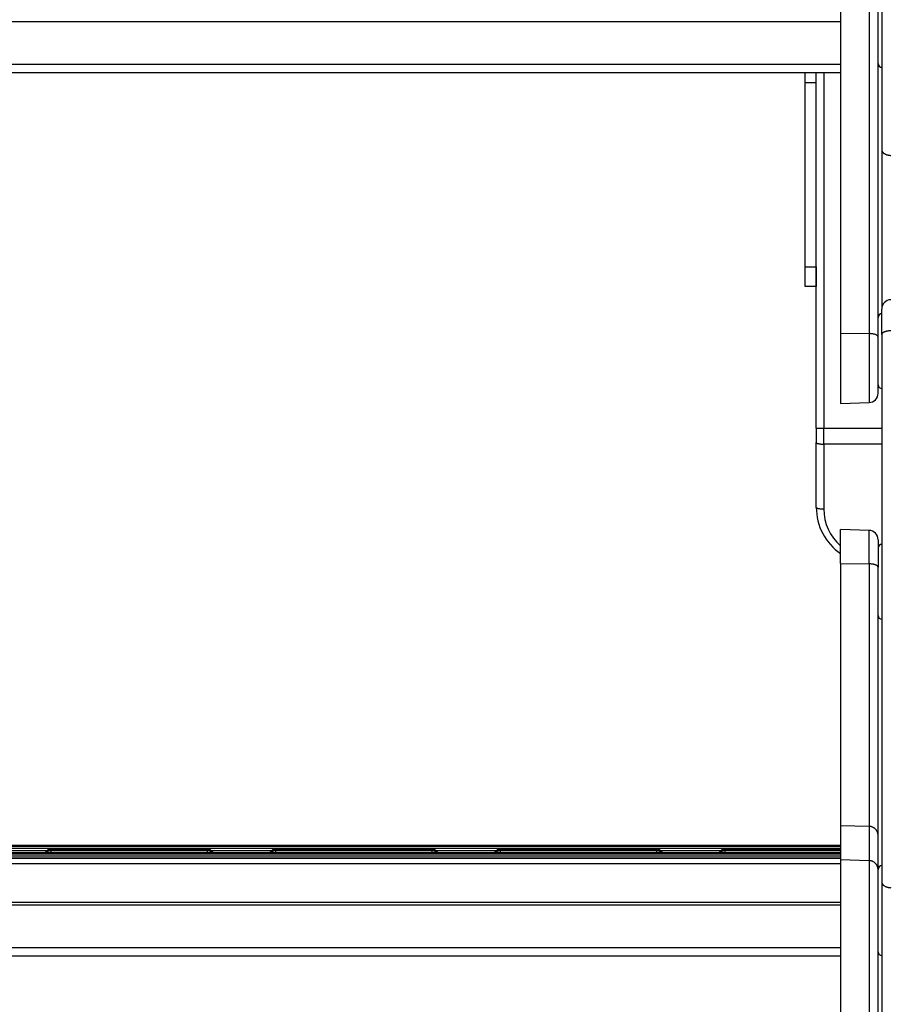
# Model space of a CAD drawing. Header units: inches. Extents: x 0 to 77643, y -44170 to 0.
# Tile 349 of 546: x 76141 to 76164, y -39584 to -39558. Entities that reach past the tile are written whole.
import ezdxf

# ---------------------------------------------------------------- set-up
doc = ezdxf.new("R2010")
doc.units = ezdxf.units.IN
doc.header["$MEASUREMENT"] = 0
doc.layers.get('0').update_dxf_attribs({"lineweight": 0})
doc.layers.add('FAKRO LOFT LADDERS', color=7, linetype='Continuous')

# ---------------------------------------------------------------- blocks, each defined once
blk = doc.blocks.new('A$C6AF374F8')
at = {"layer": 'FAKRO LOFT LADDERS', "color": 7, "linetype": 'Continuous'}
for p, q in [((560, 2168.27), (560, 2071.64)), ((567.59, 2168.01), (567.59, 2071.55)), ((570, 2070.7), (570, 2165.55)), ((571, 2162.26), (571, 2120.62)), ((560, 2154.78), (180, 2154.78)), ((560, 2143.38), (180, 2143.38)), ((180, 2141.26), (560, 2141.26)), ((550.5, 2139.17), (550.5, 2141.26)), ((550.5, 2138.49), (550.5, 2141.26)), ((553.5, 2138.49), (553.5, 2141.26)), ((555.5, 2141.26), (555.5, 2046.35)), ((553.5, 2138.49), (550.5, 2138.49)), ((550.5, 2089.37), (550.5, 2138.49)), ((553.5, 2089.37), (553.5, 2138.49)), ((571, 2120.62), (571, 2078.11)), ((550.5, 2084.17), (550.5, 2089.37)), ((550.5, 2089.37), (553.5, 2089.37)), ((553.5, 2089.37), (553.5, 2084.17)), ((553.5, 2046.35), (553.5, 2089.37)), ((553.5, 2084.17), (550.5, 2084.17)), ((571, 2071.32), (571, 2078.11)), ((560, 2071.64), (560, 2052.87)), ((560, 2071.64), (567.59, 2071.55)), ((567.59, 2071.55), (567.59, 2053.14)), ((571, 2071.32), (571, 1925.14)), ((570, 2055.64), (570, 2070.7)), ((560, 2052.87), (567.59, 2053.14)), ((553.5, 2046.35), (553.5, 2042.47)), ((553.5, 2046.35), (555.5, 2046.35)), ((555.5, 2046.35), (571, 2046.35)), ((555.5, 2042.04), (555.5, 2046.35)), ((553.5, 2025.17), (553.5, 2042.47)), ((555.5, 2042.04), (555.5, 2024.74)), ((571, 2042.04), (555.5, 2042.04)), ((560, 2010.17), (560, 2019.29)), ((567.59, 2019.02), (560, 2019.29)), ((567.59, 2010.08), (567.59, 2019.02)), ((570, 2016.52), (570, 2009.21)), ((560, 2010.17), (560, 1940.28)), ((560, 2010.17), (567.59, 2010.08)), ((567.59, 2010.08), (567.59, 1940.02)), ((570, 1937.56), (570, 2009.21)), ((560, 1940.28), (560, 1931.14)), ((560, 1940.28), (567.59, 1940.02)), ((567.59, 1940.02), (567.59, 1930.88)), ((570, 1928.42), (570, 1937.56)), ((560, 1934.94), (180, 1934.94)), ((560, 1934.76), (180, 1934.76)), ((560, 1934.59), (180, 1934.59)), ((180, 1934.15), (560, 1934.15)), ((560, 1932.94), (180, 1932.94)), ((560, 1932.76), (180, 1932.76)), ((560, 1932.6), (180, 1932.6)), ((180, 1932.15), (560, 1932.15)), ((331.9, 1933.54), (348.1, 1933.54)), ((348.09, 1933.53), (347.5, 1932.94)), ((348.09, 1933.35), (347.67, 1932.94)), ((348.09, 1933.18), (347.84, 1932.94)), ((349.08, 1933.94), (349.08, 1933.76)), ((390.92, 1933.94), (349.08, 1933.94)), ((349.08, 1933.76), (349.08, 1933.59)), ((390.92, 1933.76), (349.08, 1933.76)), ((349.08, 1933.59), (349.08, 1933.15)), ((390.92, 1933.59), (349.08, 1933.59)), ((349.08, 1933.15), (349.08, 1932.94)), ((349.08, 1933.15), (390.92, 1933.15)), ((390.92, 1933.76), (390.92, 1933.94)), ((390.92, 1933.59), (390.92, 1933.76)), ((390.92, 1933.15), (390.92, 1933.59)), ((390.92, 1932.94), (390.92, 1933.15)), ((391.9, 1933.54), (408.1, 1933.54)), ((392.5, 1932.94), (391.91, 1933.53)), ((392.33, 1932.94), (391.91, 1933.35)), ((392.16, 1932.94), (391.91, 1933.18)), ((408.09, 1933.53), (407.5, 1932.94)), ((408.09, 1933.35), (407.67, 1932.94)), ((408.09, 1933.18), (407.84, 1932.94)), ((409.08, 1933.94), (409.08, 1933.76)), ((450.92, 1933.94), (409.08, 1933.94)), ((409.08, 1933.76), (409.08, 1933.59)), ((450.92, 1933.76), (409.08, 1933.76)), ((409.08, 1933.59), (409.08, 1933.15)), ((450.92, 1933.59), (409.08, 1933.59)), ((409.08, 1933.15), (409.08, 1932.94)), ((409.08, 1933.15), (450.92, 1933.15)), ((450.92, 1933.76), (450.92, 1933.94)), ((450.92, 1933.59), (450.92, 1933.76)), ((450.92, 1933.15), (450.92, 1933.59)), ((450.92, 1932.94), (450.92, 1933.15)), ((451.9, 1933.54), (468.1, 1933.54)), ((452.5, 1932.94), (451.91, 1933.53)), ((452.33, 1932.94), (451.91, 1933.35)), ((452.16, 1932.94), (451.91, 1933.18)), ((468.09, 1933.53), (467.5, 1932.94)), ((468.09, 1933.35), (467.67, 1932.94)), ((468.09, 1933.18), (467.84, 1932.94)), ((469.08, 1933.94), (469.08, 1933.76)), ((510.92, 1933.94), (469.08, 1933.94)), ((469.08, 1933.76), (469.08, 1933.59)), ((510.92, 1933.76), (469.08, 1933.76)), ((469.08, 1933.59), (469.08, 1933.15)), ((510.92, 1933.59), (469.08, 1933.59)), ((469.08, 1933.15), (469.08, 1932.94)), ((469.08, 1933.15), (510.92, 1933.15)), ((510.92, 1933.76), (510.92, 1933.94)), ((510.92, 1933.59), (510.92, 1933.76)), ((510.92, 1933.15), (510.92, 1933.59)), ((510.92, 1932.94), (510.92, 1933.15)), ((511.9, 1933.54), (528.1, 1933.54)), ((512.5, 1932.94), (511.91, 1933.53)), ((512.33, 1932.94), (511.91, 1933.35)), ((512.16, 1932.94), (511.91, 1933.18)), ((528.09, 1933.53), (527.5, 1932.94)), ((528.09, 1933.35), (527.67, 1932.94)), ((528.09, 1933.18), (527.84, 1932.94)), ((529.08, 1933.94), (529.08, 1933.76)), ((560, 1933.94), (529.08, 1933.94)), ((529.08, 1933.76), (529.08, 1933.59)), ((560, 1933.76), (529.08, 1933.76)), ((529.08, 1933.59), (529.08, 1933.15)), ((560, 1933.59), (529.08, 1933.59)), ((529.08, 1933.15), (529.08, 1932.94)), ((529.08, 1933.15), (560, 1933.15)), ((560, 1931.54), (180, 1931.54)), ((180, 1931.54), (560, 1931.54)), ((560, 1930.02), (180, 1930.02)), ((560, 1931.14), (560, 1834.51)), ((560, 1931.14), (567.59, 1930.88)), ((567.59, 1930.88), (567.59, 1834.42)), ((570, 1833.57), (570, 1928.42)), ((571, 1925.14), (571, 1883.5)), ((560, 1919.71), (180, 1919.71)), ((560, 1918.96), (180, 1918.96)), ((560, 1907.55), (180, 1907.55)), ((180, 1905.43), (560, 1905.43))]:
    blk.add_line(p, q, dxfattribs=at)
for centre, radius, start, end in [((571, 2143.64), 1, 180, 270), ((573.5, 2078.11), 2.5, 92, 180), ((571, 2075.87), 1, 90, 180), ((567.5, 2055.64), 2.5, 272, 0), ((571, 2057.87), 1, 180, 270), ((568.5, 2025.17), 15, 180, 235.4819), ((568.5, 2024.74), 13, 180, 229.1678), ((567.5, 2016.52), 2.5, 0, 88), ((571, 2014.29), 1, 90, 180), ((571, 1996.29), 1, 180, 270), ((349.08, 1932.54), 1.4, 90, 134.9659), ((349.08, 1932.36), 1.4, 90, 134.9659), ((349.08, 1932.19), 1.4, 90, 134.9659), ((390.92, 1932.54), 1.4, 45.0341, 90), ((390.92, 1932.36), 1.4, 45.0341, 90), ((390.92, 1932.19), 1.4, 45.0341, 90), ((409.08, 1932.54), 1.4, 90, 134.9659), ((409.08, 1932.36), 1.4, 90, 134.9659), ((409.08, 1932.19), 1.4, 90, 134.9659), ((450.92, 1932.54), 1.4, 45.0341, 90), ((450.92, 1932.36), 1.4, 45.0341, 90), ((450.92, 1932.19), 1.4, 45.0341, 90), ((469.08, 1932.54), 1.4, 90, 134.9659), ((469.08, 1932.36), 1.4, 90, 134.9659), ((469.08, 1932.19), 1.4, 90, 134.9659), ((510.92, 1932.54), 1.4, 45.0341, 90), ((510.92, 1932.36), 1.4, 45.0341, 90), ((510.92, 1932.19), 1.4, 45.0341, 90), ((529.08, 1932.54), 1.4, 90, 134.9659), ((529.08, 1932.36), 1.4, 90, 134.9659), ((529.08, 1932.19), 1.4, 90, 134.9659), ((571, 1928.52), 1, 90, 180), ((571, 1906.52), 1, 180, 270)]:
    blk.add_arc(centre, radius, start, end, dxfattribs=at)
for points, weights in [([(571, 2120.62), (571, 2119.18), (573.41, 2119.13)], [1, 0.719339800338, 1]), ([(570, 2070.7), (570, 2071.52), (567.59, 2071.55)], [1, 0.719339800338, 1]), ([(573.41, 2072.31), (571, 2072.28), (571, 2071.32)], [1, 0.719339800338, 1]), ([(553.5, 2042.47), (553.5, 2042.04), (555.5, 2042.04)], [1, 0.707106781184, 1]), ([(553.5, 2025.17), (553.5, 2024.74), (555.5, 2024.74)], [1, 0.707106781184, 1]), ([(570, 2009.21), (570, 2010.05), (567.59, 2010.08)], [1, 0.719339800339, 1]), ([(570, 1937.56), (570, 1939.93), (567.59, 1940.02)], [1, 0.719339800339, 1]), ([(348.09, 1933.53), (348.08, 1933.52), (348.27, 1933.51)], [1, 0.948061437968, 1]), ([(348.09, 1933.35), (348.08, 1933.34), (348.27, 1933.33)], [1, 0.948061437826, 1]), ([(348.09, 1933.18), (348.06, 1933.15), (349.08, 1933.15)], [1, 0.694806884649, 1]), ([(390.92, 1933.15), (391.94, 1933.15), (391.91, 1933.18)], [1, 0.694806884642, 1]), ([(391.73, 1933.51), (391.92, 1933.52), (391.91, 1933.53)], [1, 0.948061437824, 1]), ([(391.73, 1933.33), (391.92, 1933.34), (391.91, 1933.35)], [1, 0.94806143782, 1]), ([(408.09, 1933.53), (408.08, 1933.52), (408.27, 1933.51)], [1, 0.948061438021, 1]), ([(408.09, 1933.35), (408.08, 1933.34), (408.27, 1933.33)], [1, 0.948061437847, 1]), ([(408.09, 1933.18), (408.06, 1933.15), (409.08, 1933.15)], [1, 0.694806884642, 1]), ([(450.92, 1933.15), (451.94, 1933.15), (451.91, 1933.18)], [1, 0.694806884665, 1]), ([(451.73, 1933.51), (451.92, 1933.52), (451.91, 1933.53)], [1, 0.94806143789, 1]), ([(451.73, 1933.33), (451.92, 1933.34), (451.91, 1933.35)], [1, 0.948061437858, 1]), ([(468.09, 1933.53), (468.08, 1933.52), (468.27, 1933.51)], [1, 0.948061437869, 1]), ([(468.09, 1933.35), (468.08, 1933.34), (468.27, 1933.33)], [1, 0.948061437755, 1]), ([(468.09, 1933.18), (468.06, 1933.15), (469.08, 1933.15)], [1, 0.694806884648, 1]), ([(510.92, 1933.15), (511.94, 1933.15), (511.91, 1933.18)], [1, 0.69480688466, 1]), ([(511.73, 1933.51), (511.92, 1933.52), (511.91, 1933.53)], [1, 0.948061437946, 1]), ([(511.73, 1933.33), (511.92, 1933.34), (511.91, 1933.35)], [1, 0.948061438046, 1]), ([(528.09, 1933.53), (528.08, 1933.52), (528.27, 1933.51)], [1, 0.948061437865, 1]), ([(528.09, 1933.35), (528.08, 1933.34), (528.27, 1933.33)], [1, 0.948061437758, 1]), ([(528.09, 1933.18), (528.06, 1933.15), (529.08, 1933.15)], [1, 0.694806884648, 1]), ([(570, 1928.42), (570, 1930.8), (567.59, 1930.88)], [1, 0.719339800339, 1]), ([(571, 1925.14), (571, 1923.69), (573.41, 1923.64)], [1, 0.719339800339, 1])]:
    blk.add_rational_spline(points, weights, degree=2, dxfattribs=at)

msp = doc.modelspace()

# ---------------------------------------------------------------- block references
at = {"xscale": 0.1, "yscale": 0.1, "zscale": 0.1}
msp.add_blockref('A$C6AF374F8', (76107.1973, -39773.38402), dxfattribs=at)

doc.saveas('drawing.dxf')
